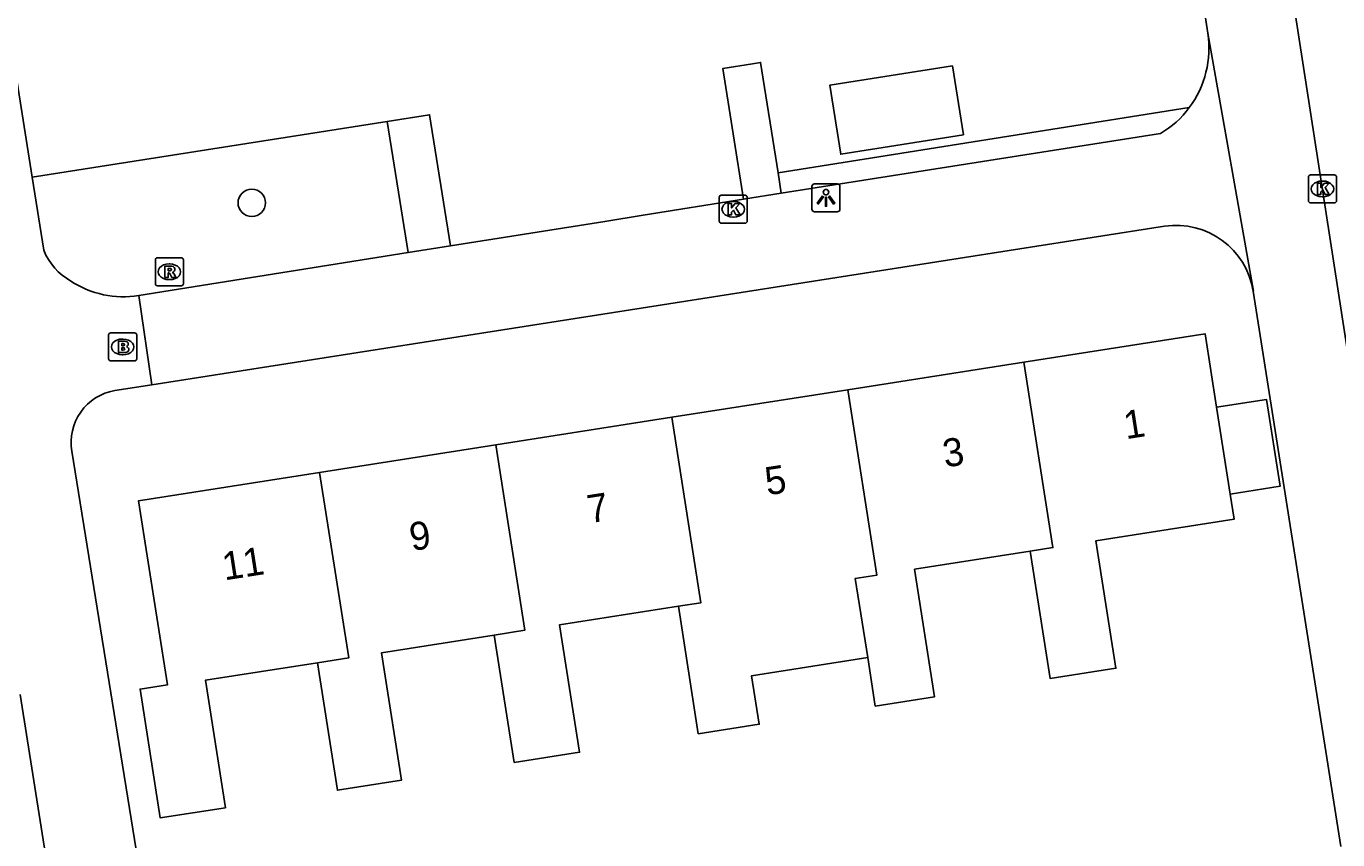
# Model space of a CAD drawing. Extents: x 160077 to 160945, y 386481 to 387498.
# Drawn here: x 160399.5 to 160446.25, y 387297.43 to 387326.45 of the extents above; entities that cross this region are included whole.
import ezdxf

# ---------------------------------------------------------------- set-up
doc = ezdxf.new("R2010")
doc.units = 0
for name, color, linetype in [('IMGEO_Boom', 7, 'Continuous'), ('IMGEO_Brandkraan', 7, 'Continuous'), ('IMGEO_Groenvoorziening', 7, 'Continuous'), ('IMGEO_Haag', 7, 'Continuous'), ('IMGEO_Kolk', 7, 'Continuous'), ('IMGEO_Lichtpunt', 7, 'Continuous'), ('IMGEO_Pand', 7, 'Continuous'), ('IMGEO_Pand_nummerreeks', 7, 'Continuous'), ('IMGEO_Rijbaan_lokaal_open', 7, 'Continuous'), ('IMGEO_Rioolput', 7, 'Continuous'), ('IMGEO_Voetpad_open', 7, 'Continuous')]:
    doc.layers.add(name, color=color, linetype=linetype)

msp = doc.modelspace()

# ---------------------------------------------------------------- linework, layer by layer
at = {"layer": 'IMGEO_Boom'}
msp.add_circle((160407.54, 387320.148), 0.489, dxfattribs=at)
at = {"layer": 'IMGEO_Brandkraan'}
for p, q in [((160402.513, 387315.511), (160403.365, 387315.511)), ((160402.438, 387314.585), (160402.438, 387315.437)), ((160402.926, 387315.291), (160402.951, 387315.291)), ((160403.439, 387315.437), (160403.439, 387314.585)), ((160402.949, 387314.731), (160402.924, 387314.731)), ((160403.365, 387314.511), (160402.513, 387314.511))]:
    msp.add_line(p, q, dxfattribs=at)
for points in [[(160402.513, 387315.511), (160403.365, 387315.511)], [(160402.438, 387314.585), (160402.438, 387315.437)], [(160402.786, 387315.211), (160402.786, 387314.811), (160402.999, 387314.811)], [(160403.017, 387315.211), (160402.786, 387315.211)], [(160402.965, 387315.13), (160402.911, 387315.13), (160402.911, 387315.054)], [(160402.911, 387315.054), (160402.964, 387315.054)], [(160403.439, 387315.437), (160403.439, 387314.585)], [(160402.973, 387314.978), (160402.911, 387314.978), (160402.911, 387314.897)], [(160402.911, 387314.897), (160402.973, 387314.897)], [(160403.365, 387314.511), (160402.513, 387314.511)]]:
    msp.add_lwpolyline(points, dxfattribs=at)
for centre, radius, start, end in [((160402.515, 387315.435), 0.0765, 91.552, 178.448), ((160402.515, 387315.435), 0.0765, 91.552, 178.448), ((160403.363, 387315.435), 0.0765, 1.552, 88.448), ((160403.363, 387315.435), 0.0765, 1.552, 88.448), ((160402.966, 387315.092), 0.0379, 267.8285, 90.9355), ((160403.021, 387315.066), 0.145, 59.4692, 91.5367), ((160403.046, 387315.113), 0.0922, 285.5137, 58.1501), ((160403.051, 387314.921), 0.105, 301.3115, 78.989), ((160402.515, 387314.587), 0.0765, 181.552, 268.448), ((160402.515, 387314.587), 0.0765, 181.552, 268.448), ((160402.974, 387314.937), 0.0404, 269.8759, 90.5077), ((160403.005, 387315.062), 0.251, 268.6676, 293.5347), ((160403.363, 387314.587), 0.0765, 271.552, 358.448), ((160403.363, 387314.587), 0.0765, 271.552, 358.448)]:
    msp.add_arc(centre, radius, start, end, dxfattribs=at)
for centre, major_axis, ratio, start_param, end_param in [((160402.925, 387315.011), (-0.387, 0.002), 0.722429, 4.712389, 7.853982), ((160402.95, 387315.011), (-0.39, 0.002), 0.717154, 1.570796, 4.712389)]:
    msp.add_ellipse(centre, major_axis=major_axis, ratio=ratio, start_param=start_param, end_param=end_param, dxfattribs=at)
at = {"layer": 'IMGEO_Groenvoorziening'}
msp.add_lwpolyline([(160412.37, 387323.056), (160399.712, 387321.067)], dxfattribs=at)
at = {"layer": 'IMGEO_Haag'}
msp.add_lwpolyline([(160440.954, 387323.546), (160426.301, 387321.22)], dxfattribs=at)
at = {"layer": 'IMGEO_Kolk'}
for p, q in [((160445.206, 387320.221), (160445.206, 387321.073)), ((160445.281, 387321.147), (160446.133, 387321.147)), ((160446.207, 387321.073), (160446.207, 387320.221)), ((160445.694, 387320.927), (160445.719, 387320.927)), ((160424.202, 387319.496), (160424.202, 387320.348)), ((160424.277, 387320.422), (160425.129, 387320.422)), ((160424.69, 387320.202), (160424.715, 387320.202)), ((160425.203, 387320.348), (160425.203, 387319.496)), ((160446.133, 387320.147), (160445.281, 387320.147)), ((160445.717, 387320.367), (160445.692, 387320.367)), ((160425.129, 387319.422), (160424.277, 387319.422)), ((160424.713, 387319.642), (160424.688, 387319.642))]:
    msp.add_line(p, q, dxfattribs=at)
for points in [[(160445.206, 387320.221), (160445.206, 387321.073)], [(160445.281, 387321.147), (160446.133, 387321.147)], [(160446.207, 387321.073), (160446.207, 387320.221)], [(160445.527, 387320.847), (160445.65, 387320.847), (160445.65, 387320.696), (160445.78, 387320.847), (160445.944, 387320.847), (160445.798, 387320.696), (160445.951, 387320.447), (160445.799, 387320.447), (160445.714, 387320.611), (160445.65, 387320.544), (160445.65, 387320.447), (160445.527, 387320.447), (160445.527, 387320.847)], [(160424.202, 387319.496), (160424.202, 387320.348)], [(160424.277, 387320.422), (160425.129, 387320.422)], [(160425.203, 387320.348), (160425.203, 387319.496)], [(160446.133, 387320.147), (160445.281, 387320.147)], [(160424.523, 387320.122), (160424.646, 387320.122), (160424.646, 387319.971), (160424.776, 387320.122), (160424.94, 387320.122), (160424.794, 387319.971), (160424.947, 387319.722), (160424.795, 387319.722), (160424.71, 387319.886), (160424.646, 387319.819), (160424.646, 387319.722), (160424.523, 387319.722), (160424.523, 387320.122)], [(160425.129, 387319.422), (160424.277, 387319.422)]]:
    msp.add_lwpolyline(points, dxfattribs=at)
for centre, start, end in [((160445.283, 387321.071), 91.552, 178.448), ((160445.283, 387321.071), 91.552, 178.448), ((160446.131, 387321.071), 1.552, 88.448), ((160446.131, 387321.071), 1.552, 88.448), ((160424.279, 387320.346), 91.552, 178.448), ((160424.279, 387320.346), 91.552, 178.448), ((160425.127, 387320.346), 1.552, 88.448), ((160425.127, 387320.346), 1.552, 88.448), ((160445.283, 387320.223), 181.552, 268.448), ((160445.283, 387320.223), 181.552, 268.448), ((160446.131, 387320.223), 271.552, 358.448), ((160446.131, 387320.223), 271.552, 358.448), ((160424.279, 387319.498), 181.552, 268.448), ((160424.279, 387319.498), 181.552, 268.448), ((160425.127, 387319.498), 271.552, 358.448), ((160425.127, 387319.498), 271.552, 358.448)]:
    msp.add_arc(centre, 0.0765, start, end, dxfattribs=at)
for centre, major_axis, ratio, start_param, end_param in [((160445.693, 387320.647), (-0.387, 0.002), 0.722429, 4.712389, 7.853982), ((160445.718, 387320.647), (-0.39, 0.002), 0.717154, 1.570796, 4.712389), ((160424.689, 387319.922), (-0.387, 0.002), 0.722429, 4.712389, 7.853982), ((160424.714, 387319.922), (-0.39, 0.002), 0.717154, 1.570796, 4.712389)]:
    msp.add_ellipse(centre, major_axis=major_axis, ratio=ratio, start_param=start_param, end_param=end_param, dxfattribs=at)
at = {"layer": 'IMGEO_Lichtpunt'}
for p, q in [((160427.51, 387320.731), (160427.51, 387319.924)), ((160427.51, 387320.731), (160427.51, 387319.924)), ((160428.412, 387320.826), (160427.604, 387320.826)), ((160428.412, 387320.826), (160427.604, 387320.826)), ((160428.506, 387319.924), (160428.506, 387320.731)), ((160428.506, 387319.924), (160428.506, 387320.731)), ((160427.604, 387319.83), (160428.412, 387319.83)), ((160427.604, 387319.83), (160428.412, 387319.83))]:
    msp.add_line(p, q, dxfattribs=at)
for points in [[(160427.884, 387320.395), (160427.923, 387320.367), (160427.735, 387320.105), (160427.697, 387320.132), (160427.884, 387320.395)], [(160427.986, 387320.347), (160428.033, 387320.347), (160428.033, 387320.025), (160427.986, 387320.025), (160427.986, 387320.347)], [(160428.096, 387320.367), (160428.134, 387320.394), (160428.321, 387320.132), (160428.282, 387320.104), (160428.096, 387320.367)]]:
    msp.add_lwpolyline(points, dxfattribs=at)
msp.add_circle((160428.009, 387320.529), 0.0994, dxfattribs=at)
for centre, start, end in [((160427.604, 387320.731), 90, 180), ((160427.604, 387320.731), 90, 180), ((160428.412, 387320.731), 0, 90), ((160428.412, 387320.731), 0, 90), ((160427.604, 387319.924), 180, 270), ((160427.604, 387319.924), 180, 270), ((160428.412, 387319.924), 270, 0), ((160428.412, 387319.924), 270, 360)]:
    msp.add_arc(centre, 0.0946, start, end, dxfattribs=at)
at = {"layer": 'IMGEO_Pand'}
for points in [[(160432.518, 387325.04), (160432.909, 387322.579), (160428.534, 387321.884), (160428.143, 387324.346), (160432.518, 387325.04)], [(160441.933, 387312.856), (160441.522, 387315.477), (160435.064, 387314.465)], [(160428.788, 387313.482), (160435.064, 387314.465)], [(160435.064, 387314.465), (160436.1, 387307.852), (160435.29, 387307.727)], [(160428.788, 387313.482), (160422.512, 387312.499)], [(160429.495, 387303.927), (160429.053, 387306.75), (160429.824, 387306.871), (160428.788, 387313.482)], [(160442.418, 387309.761), (160444.194, 387310.039), (160443.708, 387313.135), (160441.933, 387312.856)], [(160441.933, 387312.856), (160442.418, 387309.761)], [(160416.235, 387311.515), (160422.512, 387312.499)], [(160422.512, 387312.499), (160423.548, 387305.885), (160422.746, 387305.762)], [(160416.235, 387311.515), (160409.959, 387310.532)], [(160416.185, 387304.734), (160417.27, 387304.905), (160416.235, 387311.515)], [(160409.879, 387303.745), (160405.887, 387303.12), (160406.599, 387298.573), (160404.28, 387298.209), (160403.56, 387302.803), (160404.534, 387302.956), (160403.505, 387309.521), (160409.959, 387310.532)], [(160409.959, 387310.532), (160410.995, 387303.919), (160409.879, 387303.745)], [(160435.29, 387307.727), (160436.002, 387303.18), (160438.344, 387303.547), (160437.632, 387308.094), (160442.558, 387308.866), (160442.418, 387309.761)], [(160435.29, 387307.727), (160431.168, 387307.081), (160431.88, 387302.534), (160429.765, 387302.202), (160429.495, 387303.927)], [(160422.746, 387305.762), (160418.512, 387305.098), (160419.224, 387300.551), (160416.897, 387300.187), (160416.185, 387304.734)], [(160422.746, 387305.762), (160423.458, 387301.214), (160425.628, 387301.554), (160425.358, 387303.279), (160429.495, 387303.927)], [(160409.879, 387303.745), (160410.591, 387299.199), (160412.878, 387299.557), (160412.166, 387304.104), (160416.185, 387304.734)]]:
    msp.add_lwpolyline(points, dxfattribs=at)
at = {"layer": 'IMGEO_Rijbaan_lokaal_open'}
msp.add_lwpolyline([(160449.285, 387297.666), (160448.468, 387302.807), (160443.348, 387335.908), (160439.116, 387362.429), (160435.904, 387382.909), (160432.676, 387403.453)], dxfattribs=at)
at = {"layer": 'IMGEO_Rioolput'}
for p, q in [((160404.103, 387317.264), (160404.103, 387318.116)), ((160404.178, 387318.19), (160405.03, 387318.19)), ((160404.591, 387317.97), (160404.616, 387317.97)), ((160405.104, 387318.116), (160405.104, 387317.264)), ((160404.614, 387317.41), (160404.589, 387317.41)), ((160405.03, 387317.19), (160404.178, 387317.19))]:
    msp.add_line(p, q, dxfattribs=at)
for points in [[(160404.103, 387317.264), (160404.103, 387318.116)], [(160404.178, 387318.19), (160405.03, 387318.19)], [(160404.692, 387317.888), (160404.44, 387317.89), (160404.44, 387317.49)], [(160404.618, 387317.809), (160404.564, 387317.809), (160404.564, 387317.728)], [(160405.104, 387318.116), (160405.104, 387317.264)], [(160404.44, 387317.49), (160404.564, 387317.49), (160404.564, 387317.652), (160404.575, 387317.652)], [(160404.564, 387317.728), (160404.616, 387317.728)], [(160404.622, 387317.623), (160404.693, 387317.49), (160404.833, 387317.49), (160404.768, 387317.616)], [(160405.03, 387317.19), (160404.178, 387317.19)]]:
    msp.add_lwpolyline(points, dxfattribs=at)
for centre, radius, start, end in [((160404.18, 387318.114), 0.0765, 91.552, 178.448), ((160404.18, 387318.114), 0.0765, 91.552, 178.448), ((160404.624, 387317.713), 0.0964, 77.0061, 93.1865), ((160404.638, 387317.77), 0.0378, 276.6634, 79.6772), ((160404.691, 387317.778), 0.109, 350.3612, 89.416), ((160405.028, 387318.114), 0.0765, 1.552, 88.448), ((160405.028, 387318.114), 0.0765, 1.552, 88.448), ((160404.574, 387317.599), 0.0533, 26.0293, 88.6989), ((160404.6, 387317.917), 0.19, 274.7715, 282.9687), ((160404.689, 387317.778), 0.112, 277.5842, 350.9817), ((160404.673, 387317.563), 0.108, 29.5134, 73.7905), ((160404.18, 387317.266), 0.0765, 181.552, 268.448), ((160404.18, 387317.266), 0.0765, 181.552, 268.448), ((160405.028, 387317.266), 0.0765, 271.552, 358.448), ((160405.028, 387317.266), 0.0765, 271.552, 358.448)]:
    msp.add_arc(centre, radius, start, end, dxfattribs=at)
for centre, major_axis, ratio, start_param, end_param in [((160404.59, 387317.69), (-0.387, 0.002), 0.722429, 4.712389, 7.853982), ((160404.615, 387317.69), (-0.39, 0.002), 0.717154, 1.570796, 4.712389)]:
    msp.add_ellipse(centre, major_axis=major_axis, ratio=ratio, start_param=start_param, end_param=end_param, dxfattribs=at)
at = {"layer": 'IMGEO_Voetpad_open'}
for points in [[(160438.57, 387345.983), (160441.62, 387326.203)], [(160399.712, 387321.067), (160396.716, 387339.967)], [(160441.62, 387326.203), (160443.246, 387317.002), (160443.241, 387316.996)], [(160426.301, 387321.22), (160425.675, 387325.157), (160425.392, 387325.112), (160424.333, 387324.945), (160425.074, 387320.276)], [(160414.621, 387318.615), (160413.879, 387323.293), (160412.37, 387323.056)], [(160412.37, 387323.056), (160413.113, 387318.38)], [(160426.417, 387320.489), (160439.928, 387322.624)], [(160426.417, 387320.489), (160426.301, 387321.22)], [(160399.712, 387321.067), (160400.128, 387318.456)], [(160425.074, 387320.276), (160421.491, 387319.707), (160420.12, 387319.489), (160414.621, 387318.615)], [(160425.074, 387320.276), (160426.417, 387320.489)], [(160403.977, 387313.658), (160440.073, 387319.313)], [(160403.511, 387316.844), (160413.113, 387318.38)], [(160413.113, 387318.38), (160414.621, 387318.615)], [(160443.241, 387316.996), (160446.356, 387297.194)], [(160403.511, 387316.844), (160403.977, 387313.658)], [(160403.977, 387313.658), (160402.655, 387313.451)], [(160401.131, 387311.289), (160404.14, 387292.577), (160404.567, 387289.922)], [(160401.235, 387290.289), (160399.289, 387302.614)]]:
    msp.add_lwpolyline(points, dxfattribs=at)
for centre, radius, start, end in [((160438.129, 387325.666), 3.532, 323.1114, 8.7451), ((160438.469, 387325.28), 3.03, 298.7869, 325.1011), ((160440.489, 387316.558), 2.787, 9.0491, 98.5892), ((160402.16, 387319.269), 2.189, 201.8011, 240.7553), ((160402.959, 387320.195), 3.396, 236.6257, 279.3465), ((160402.963, 387311.616), 1.861, 99.5237, 190.1161)]:
    msp.add_arc(centre, radius, start, end, dxfattribs=at)

# ---------------------------------------------------------------- texts
at = {"layer": 'IMGEO_Pand_nummerreeks'}
for s, rotation, p in [('1', 8.9038, (160438.702, 387311.715)), ('3', 8.904, (160432.253, 387310.705)), ('5', 8.904, (160425.916, 387309.712)), ('7', 8.904, (160419.58, 387308.72)), ('9', 8.904, (160413.244, 387307.727)), ('11', 8.904, (160406.567, 387306.68))]:
    msp.add_text(s, height=1, rotation=rotation, dxfattribs=at).set_placement(p)

doc.saveas('drawing.dxf')
